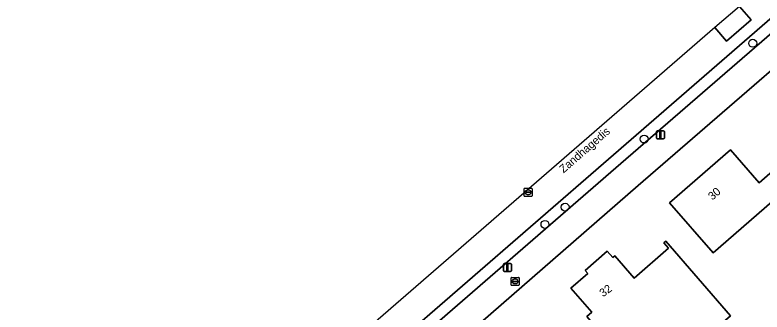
# Model space of a CAD drawing. Extents: x 155887 to 156869, y 383880 to 384678.
# Drawn here: x 156006.3 to 156098.6, y 384159.7 to 384196.4 of the extents above; entities that cross this region are included whole.
import ezdxf

# ---------------------------------------------------------------- set-up
doc = ezdxf.new("R2010")
doc.units = 0
for name, color, linetype in [('IMGEO_Boom', 7, 'Continuous'), ('IMGEO_Brandkraan', 7, 'Continuous'), ('IMGEO_Erf', 7, 'Continuous'), ('IMGEO_Lichtmast', 7, 'Continuous'), ('IMGEO_Openbare_ruimte_label', 7, 'Continuous'), ('IMGEO_Pand', 7, 'Continuous'), ('IMGEO_Pand_nummerreeks', 7, 'Continuous'), ('IMGEO_Parkeervlak_open', 7, 'Continuous'), ('IMGEO_Rijbaan_lokaal_gesloten', 7, 'Continuous'), ('IMGEO_Rijbaan_lokaal_open', 7, 'Continuous'), ('IMGEO_Rioolput', 7, 'Continuous'), ('IMGEO_Voetpad_open', 7, 'Continuous')]:
    doc.layers.add(name, color=color, linetype=linetype)

msp = doc.modelspace()

# ---------------------------------------------------------------- linework, layer by layer
at = {"layer": 'IMGEO_Boom'}
for centre in [(156097.403, 384192.903), (156084.003, 384181.062), (156074.241, 384172.639), (156071.753, 384170.503)]:
    msp.add_circle(centre, 0.489, dxfattribs=at)
at = {"layer": 'IMGEO_Brandkraan'}
for p, q in [((156067.562, 384163.031), (156067.562, 384163.883)), ((156067.637, 384163.957), (156068.489, 384163.957)), ((156068.563, 384163.883), (156068.563, 384163.031)), ((156068.489, 384162.957), (156067.637, 384162.957)), ((156067.821, 384163.451), (156067.821, 384163.463)), ((156068.259, 384163.414), (156067.861, 384163.414)), ((156067.864, 384163.5), (156068.262, 384163.5)), ((156068.073, 384163.177), (156068.048, 384163.177)), ((156068.05, 384163.737), (156068.075, 384163.737)), ((156068.305, 384163.463), (156068.305, 384163.451))]:
    msp.add_line(p, q, dxfattribs=at)
for points in [[(156067.562, 384163.031), (156067.562, 384163.883)], [(156067.637, 384163.957), (156068.489, 384163.957)], [(156068.563, 384163.883), (156068.563, 384163.031)], [(156068.489, 384162.957), (156067.637, 384162.957)]]:
    msp.add_lwpolyline(points, dxfattribs=at)
for centre, radius, start, end in [((156067.639, 384163.881), 0.0765, 91.55205, 178.44795), ((156067.639, 384163.881), 0.0765, 91.55205, 178.44795), ((156068.487, 384163.881), 0.0765, 1.55205, 88.44795), ((156068.487, 384163.881), 0.0765, 1.55205, 88.44795), ((156067.639, 384163.033), 0.0765, 181.55205, 268.44795), ((156067.639, 384163.033), 0.0765, 181.55205, 268.44795), ((156067.861, 384163.46), 0.0403, 85.87752, 175.75265), ((156067.858, 384163.45), 0.0366, 178.93798, 274.71019), ((156068.262, 384163.457), 0.043, 264.86636, 352.45326), ((156068.266, 384163.462), 0.0386, 1.73085, 96.63898), ((156068.487, 384163.033), 0.0765, 271.55205, 358.44795), ((156068.487, 384163.033), 0.0765, 271.55205, 358.44795)]:
    msp.add_arc(centre, radius, start, end, dxfattribs=at)
for centre, major_axis, ratio, start_param, end_param in [((156068.049, 384163.457), (-0.387, 0.002), 0.722429, 4.712389, 7.853982), ((156068.074, 384163.457), (-0.39, 0.002), 0.717154, 1.570796, 4.712389)]:
    msp.add_ellipse(centre, major_axis=major_axis, ratio=ratio, start_param=start_param, end_param=end_param, dxfattribs=at)
at = {"layer": 'IMGEO_Erf'}
msp.add_lwpolyline([(156146.041, 384229.773), (156083.269, 384175.304), (156055.794, 384151.364), (156065.559, 384140.115), (156072.254, 384132.504), (156079.139, 384124.535), (156083.063, 384127.942), (156081.884, 384129.301), (156085.659, 384132.579), (156089.506, 384135.919), (156090.686, 384134.56), (156094.356, 384137.746), (156098.014, 384140.923), (156096.835, 384142.281), (156100.645, 384145.59)], dxfattribs=at)
for points in [[(156092.504, 384167.002), (156087.124, 384173.172), (156094.651, 384179.735), (156098.201, 384175.663), (156100.858, 384177.979), (156104.916, 384173.315), (156101.971, 384170.752), (156099.743, 384173.313)], [(156094.669, 384159.201), (156089.199, 384154.448), (156086.235, 384157.859), (156082.15, 384154.31), (156079.809, 384157.03), (156079.187, 384156.496), (156076.918, 384159.133), (156077.539, 384159.667), (156074.951, 384162.637), (156077.027, 384164.446), (156076.703, 384164.817), (156079.447, 384167.196), (156080.142, 384166.399), (156080.371, 384166.599), (156082.756, 384163.862), (156087.017, 384167.555), (156086.438, 384168.222), (156086.681, 384168.432)]]:
    msp.add_lwpolyline(points, close=True, dxfattribs=at)
at = {"layer": 'IMGEO_Lichtmast'}
for p, q in [((156085.507, 384181.178), (156085.507, 384181.978)), ((156085.507, 384181.978), (156085.507, 384181.178)), ((156085.607, 384182.078), (156086.397, 384182.078)), ((156086.397, 384182.078), (156085.607, 384182.078)), ((156086.497, 384181.978), (156086.497, 384181.178)), ((156086.497, 384181.178), (156086.497, 384181.978)), ((156086.397, 384181.078), (156085.607, 384181.078)), ((156085.607, 384181.078), (156086.397, 384181.078)), ((156066.715, 384165.674), (156067.505, 384165.674)), ((156067.505, 384165.674), (156066.715, 384165.674)), ((156066.615, 384164.774), (156066.615, 384165.574)), ((156066.615, 384165.574), (156066.615, 384164.774)), ((156067.605, 384165.574), (156067.605, 384164.774)), ((156067.605, 384164.774), (156067.605, 384165.574)), ((156067.505, 384164.674), (156066.715, 384164.674)), ((156066.715, 384164.674), (156067.505, 384164.674))]:
    msp.add_line(p, q, dxfattribs=at)
for points in [[(156085.927, 384181.953), (156086.077, 384181.953), (156086.077, 384181.203), (156085.927, 384181.203), (156085.927, 384181.953)], [(156067.035, 384165.549), (156067.185, 384165.549), (156067.185, 384164.799), (156067.035, 384164.799), (156067.035, 384165.549)]]:
    msp.add_lwpolyline(points, dxfattribs=at)
for centre, start, end in [((156085.607, 384181.978), 90, 180), ((156085.607, 384181.978), 90, 180), ((156086.397, 384181.978), 0, 90), ((156086.397, 384181.978), 360, 90), ((156085.607, 384181.178), 180, 270), ((156085.607, 384181.178), 180, 270), ((156086.397, 384181.178), 270, 0), ((156086.397, 384181.178), 270, 0), ((156066.715, 384165.574), 90, 180), ((156066.715, 384165.574), 90, 180), ((156067.505, 384165.574), 0, 90), ((156067.505, 384165.574), 360, 90), ((156066.715, 384164.774), 180, 270), ((156066.715, 384164.774), 180, 270), ((156067.505, 384164.774), 270, 0), ((156067.505, 384164.774), 270, 0)]:
    msp.add_arc(centre, 0.1, start, end, dxfattribs=at)
at = {"layer": 'IMGEO_Pand'}
for points in [[(156092.504, 384167.002), (156099.743, 384173.313), (156101.971, 384170.752), (156104.916, 384173.315), (156100.858, 384177.979), (156098.201, 384175.663), (156094.651, 384179.735), (156087.124, 384173.172)], [(156082.15, 384154.31), (156086.235, 384157.859), (156089.199, 384154.448), (156094.669, 384159.201), (156086.681, 384168.432), (156086.438, 384168.222), (156087.017, 384167.555), (156082.756, 384163.862), (156080.371, 384166.599), (156080.142, 384166.399), (156079.447, 384167.196), (156076.703, 384164.817), (156077.027, 384164.446), (156074.951, 384162.637), (156077.539, 384159.667), (156076.918, 384159.133), (156079.187, 384156.496), (156079.809, 384157.03)]]:
    msp.add_lwpolyline(points, close=True, dxfattribs=at)
at = {"layer": 'IMGEO_Parkeervlak_open'}
msp.add_lwpolyline([(155960.096, 384074.77), (155961.077, 384073.632), (155986.803, 384096.014), (156000, 384107.534), (156002.735, 384109.772), (156037.984, 384140.492), (156053.511, 384154.06), (156081.118, 384178.034), (156143.773, 384232.361), (156142.785, 384233.533), (156142.141, 384232.995), (156099.166, 384195.602), (156079.587, 384178.584), (156052.579, 384155.078), (156037.058, 384141.597), (156000, 384109.463), (155985.962, 384097.201)], close=True, dxfattribs=at)
at = {"layer": 'IMGEO_Rijbaan_lokaal_gesloten'}
for points in [[(155907.433, 384029.675), (155909.319, 384031.277), (155909.631, 384030.905), (155910.175, 384031.412), (155952.631, 384068.293), (155956.757, 384071.856), (155957.105, 384072.157), (155957.683, 384072.628), (155960.096, 384074.77), (155985.962, 384097.201), (156000, 384109.463), (156037.058, 384141.597), (156052.579, 384155.078), (156079.587, 384178.584), (156099.166, 384195.602), (156142.141, 384232.995)], [(156095.759, 384197.457), (156097.194, 384195.783), (156094.177, 384193.174), (156092.743, 384194.839), (156092.743, 384194.839), (156050.552, 384158.217), (156050.552, 384158.217), (156051.983, 384156.528), (156049.02, 384153.921), (156047.548, 384155.61), (156047.548, 384155.61), (156003.602, 384117.465)]]:
    msp.add_lwpolyline(points, dxfattribs=at)
at = {"layer": 'IMGEO_Rijbaan_lokaal_open'}
msp.add_lwpolyline([(156092.743, 384194.839), (156092.743, 384194.839), (156094.177, 384193.174), (156097.194, 384195.783), (156095.759, 384197.457), (156095.759, 384197.457)], close=True, dxfattribs=at)
at = {"layer": 'IMGEO_Rioolput'}
for p, q in [((156069.17, 384174.048), (156069.17, 384174.9)), ((156069.245, 384174.974), (156070.097, 384174.974)), ((156070.171, 384174.9), (156070.171, 384174.048)), ((156070.097, 384173.974), (156069.245, 384173.974)), ((156069.429, 384174.468), (156069.429, 384174.48)), ((156069.867, 384174.431), (156069.469, 384174.431)), ((156069.472, 384174.517), (156069.87, 384174.517)), ((156069.681, 384174.194), (156069.656, 384174.194)), ((156069.658, 384174.754), (156069.683, 384174.754)), ((156069.913, 384174.48), (156069.913, 384174.468))]:
    msp.add_line(p, q, dxfattribs=at)
for points in [[(156069.17, 384174.048), (156069.17, 384174.9)], [(156069.245, 384174.974), (156070.097, 384174.974)], [(156070.171, 384174.9), (156070.171, 384174.048)], [(156070.097, 384173.974), (156069.245, 384173.974)]]:
    msp.add_lwpolyline(points, dxfattribs=at)
for centre, radius, start, end in [((156069.247, 384174.898), 0.0765, 91.55205, 178.44795), ((156069.247, 384174.898), 0.0765, 91.55205, 178.44795), ((156070.095, 384174.898), 0.0765, 1.55205, 88.44795), ((156070.095, 384174.898), 0.0765, 1.55205, 88.44795), ((156069.247, 384174.05), 0.0765, 181.55205, 268.44795), ((156069.247, 384174.05), 0.0765, 181.55205, 268.44795), ((156069.469, 384174.477), 0.0403, 85.87752, 175.75265), ((156069.466, 384174.467), 0.0366, 178.93798, 274.71019), ((156069.87, 384174.474), 0.043, 264.86636, 352.45326), ((156069.874, 384174.479), 0.0386, 1.73085, 96.63898), ((156070.095, 384174.05), 0.0765, 271.55205, 358.44795), ((156070.095, 384174.05), 0.0765, 271.55205, 358.44795)]:
    msp.add_arc(centre, radius, start, end, dxfattribs=at)
for centre, major_axis, ratio, start_param, end_param in [((156069.657, 384174.474), (-0.387, 0.002), 0.722429, 4.712389, 7.853982), ((156069.682, 384174.474), (-0.39, 0.002), 0.717154, 1.570796, 4.712389)]:
    msp.add_ellipse(centre, major_axis=major_axis, ratio=ratio, start_param=start_param, end_param=end_param, dxfattribs=at)
at = {"layer": 'IMGEO_Voetpad_open'}
for points in [[(156142.785, 384233.533), (156143.773, 384232.361), (156081.118, 384178.034), (156053.511, 384154.06), (156037.984, 384140.492), (156002.735, 384109.772), (156000, 384107.534), (155986.803, 384096.014), (155961.077, 384073.632), (155962.058, 384072.496), (155959.065, 384069.867), (155960.32, 384068.383), (155963.356, 384071.023), (155988.995, 384093.32), (156000, 384102.992), (156014.631, 384115.561), (156040.198, 384137.755), (156053.505, 384149.41), (156055.794, 384151.364), (156083.269, 384175.304)], [(156083.269, 384175.304), (156146.041, 384229.773), (156147.538, 384231.013), (156150.118, 384233.257)]]:
    msp.add_lwpolyline(points, dxfattribs=at)

# ---------------------------------------------------------------- texts
at = {"layer": 'IMGEO_Openbare_ruimte_label'}
msp.add_text('Zandhagedis', height=1, rotation=40.98653, dxfattribs=at).set_placement((156074.047, 384176.802))
at = {"layer": 'IMGEO_Pand_nummerreeks'}
for s, rotation, p in [('30', 41.08608, (156092.422, 384173.44)), ('32', 36.16667, (156078.926, 384161.481))]:
    msp.add_text(s, height=1, rotation=rotation, dxfattribs=at).set_placement(p)

doc.saveas('drawing.dxf')
